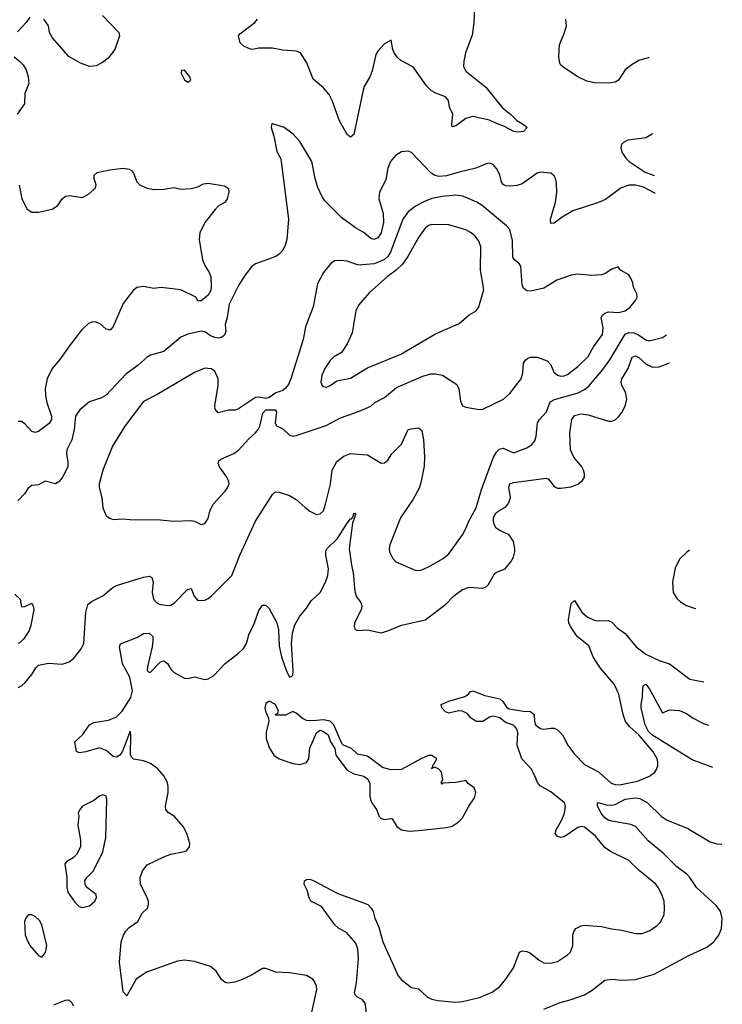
# Model space of a CAD drawing. Header units: inches. Extents: x 1649636 to 1815363, y 506543 to 641975.
# Tile 659 of 660: x 1767979 to 1772122, y 631142 to 636946. Entities that reach past the tile are written whole.
import ezdxf

# ---------------------------------------------------------------- set-up
doc = ezdxf.new("R2010")
doc.units = ezdxf.units.IN
doc.header["$MEASUREMENT"] = 0
doc.layers.add('B7663', color=7, linetype='Continuous')
doc.layers.add('B7673', color=7, linetype='Continuous')

msp = doc.modelspace()

# ---------------------------------------------------------------- linework, layer by layer
at = {"layer": 'B7663', "color": 5}
for points, elevation in [([(1768038.5, 636961.5), (1768017.3, 636930), (1767966.4, 636873.6)], 620), ([(1768467.6, 636970), (1768564, 636870), (1768567.3, 636850), (1768540.3, 636770), (1768501.1, 636718.9), (1768467, 636693), (1768430, 636674.5), (1768390, 636670.9), (1768338, 636690), (1768269.8, 636729.8), (1768170, 636842), (1768155.8, 636870), (1768149.5, 636910), (1768120.9, 636950)], 620), ([(1770000, 636512.8), (1769950.2, 636269.8), (1769930, 636254), (1769910, 636269.6), (1769865, 636350), (1769822.2, 636470), (1769804.3, 636504.3), (1769770, 636545.1), (1769710, 636595.1), (1769672.2, 636692.2), (1769634, 636750), (1769610, 636759.7), (1769530, 636766), (1769470, 636777.6), (1769390, 636777.6), (1769350, 636771.2), (1769333.9, 636773.9), (1769300.9, 636790), (1769279.6, 636810), (1769269.7, 636850), (1769277.1, 636862.9), (1769365.4, 636930), (1769381, 636950)], 620), ([(1767947.1, 636727.1), (1767980.3, 636700.3), (1767999.6, 636679.6), (1768018, 636650), (1768028.5, 636610), (1768032.2, 636570), (1768010.4, 636510), (1768008, 636450), (1767964.2, 636390)], 620), ([(1770000, 635694.9), (1769959.1, 635719.1), (1769878.4, 635778.4), (1769778.9, 635878.9), (1769762, 635902), (1769737, 635957), (1769720.5, 636010), (1769700.9, 636110), (1769630, 636229), (1769591.5, 636271.5), (1769538, 636310), (1769466.4, 636333.6), (1769461, 636310), (1769478.5, 636258.5), (1769496, 636170), (1769516, 636130), (1769521, 636110), (1769564, 635770), (1769553.4, 635650), (1769543.9, 635616.1), (1769530, 635588.3), (1769510, 635563.9), (1769490, 635549.8), (1769370, 635507.1), (1769348.8, 635491.2), (1769310, 635444), (1769270, 635378.3), (1769214.2, 635270), (1769202, 635190), (1769190.3, 635150), (1769193.7, 635110), (1769189, 635090), (1769179.8, 635080.2), (1769167.8, 635072.2), (1769150.8, 635069.2), (1769130, 635072.2), (1769103.3, 635083.3), (1769070, 635105.6), (1769050, 635109.6), (1768970, 635093.3), (1768930, 635075.6), (1768830, 634989.8), (1768751.4, 634968.6), (1768730, 634956.3), (1768677.6, 634910), (1768604.1, 634855.9), (1768490, 634733.3), (1768462.5, 634717.5), (1768390, 634692.8), (1768332.9, 634647.1), (1768308.7, 634610), (1768300.2, 634530), (1768287.5, 634470), (1768257.8, 634410), (1768255.5, 634390), (1768263.4, 634336.6), (1768262.3, 634310), (1768230, 634246), (1768210, 634221.2), (1768190, 634209.4), (1768130, 634226.6), (1768090, 634205.1), (1768050, 634200.7), (1768030, 634184.5), (1768007.8, 634152.2), (1767968.2, 634110)], 640), ([(1767975.3, 635970), (1767992, 635890), (1768023.8, 635830), (1768050, 635812.4), (1768090, 635811.8), (1768170, 635828.9), (1768203.6, 635850), (1768229.8, 635890.2), (1768250, 635906.4), (1768270, 635910.3), (1768350, 635897.6), (1768390, 635921.6), (1768425.3, 635954.7), (1768429.7, 635970), (1768418.5, 636010), (1768418.7, 636030), (1768435.5, 636044.5), (1768510, 636060.7), (1768590, 636070.2), (1768625.3, 636065.3), (1768637.7, 636057.7), (1768650, 636042), (1768670.4, 635990), (1768690, 635970.4), (1768730, 635953.4), (1768770, 635946), (1768830, 635947.3), (1768890, 635956), (1768930, 635947.3), (1768990, 635950.8), (1769030, 635960.7), (1769062.2, 635977.8), (1769090, 635982.4), (1769187.5, 635967.5), (1769210.3, 635950.3), (1769212.2, 635930), (1769202.4, 635890), (1769190.5, 635870), (1769150, 635846.3), (1769132, 635828), (1769070, 635749.7), (1769040.7, 635690), (1769037.8, 635650), (1769057.6, 635530), (1769070, 635496.5), (1769096.4, 635456.4), (1769106.5, 635430), (1769108.6, 635368.6), (1769105.3, 635350), (1769090, 635322.8), (1769050, 635288.8), (1769030, 635289.6), (1769017.2, 635310), (1768930, 635353.6), (1768812.4, 635367.6), (1768770, 635360.7), (1768710, 635374), (1768670, 635367.3), (1768648.2, 635350), (1768590, 635272.7), (1768530, 635138), (1768518, 635122), (1768510, 635115.6), (1768490, 635121.3), (1768453, 635153), (1768430, 635163.5), (1768410, 635164.7), (1768385.4, 635154.6), (1768344.6, 635115.4), (1768276.5, 635030), (1768216.7, 634943.3), (1768170, 634889.2), (1768141.6, 634830), (1768130.3, 634769.7), (1768131.6, 634730), (1768139, 634690), (1768167.5, 634610), (1768167.3, 634590), (1768153.9, 634566.1), (1768090, 634519.1), (1768070, 634512.2), (1768050, 634518.9), (1768010, 634564.2), (1767990, 634577.2), (1767970, 634577.7)], 620), ([(1770000, 635500.4), (1769990, 635499.3), (1769970, 635500.4), (1769910, 635523.5), (1769872.9, 635527.1), (1769836.2, 635523.8), (1769812.6, 635507.4), (1769770, 635455.6), (1769735.3, 635390), (1769710, 635253.2), (1769664.4, 635135.6), (1769650, 635061.2), (1769578.3, 634830), (1769563.4, 634796.6), (1769546.6, 634773.4), (1769530, 634761.2), (1769490, 634747.3), (1769450, 634719.3), (1769430, 634712.3), (1769390, 634720.9), (1769370, 634719.5), (1769270, 634651.5), (1769250, 634644.2), (1769210, 634645.1), (1769149.5, 634629.5), (1769132.7, 634650), (1769129.6, 634670), (1769149.7, 634790), (1769149.7, 634830), (1769130, 634873.6), (1769108.4, 634888.4), (1769070, 634892.2), (1769010, 634865.7), (1768790, 634736.8), (1768710, 634694.7), (1768598.9, 634550), (1768527, 634433), (1768470.2, 634290), (1768446.9, 634210), (1768447.8, 634190), (1768464.5, 634130), (1768469.3, 634069.3), (1768490, 634022), (1768510, 634007.7), (1768530, 634000.5), (1768590, 634004), (1768630, 633999.3), (1768810, 633998.6), (1768890.6, 633989.4), (1768990, 633993.7), (1769010.3, 633990.3), (1769050, 633970.7), (1769070, 633977.3), (1769090, 634006), (1769100.5, 634050), (1769119.7, 634090), (1769190, 634166.3), (1769206.2, 634190), (1769213.6, 634210), (1769210.9, 634230), (1769200.3, 634250), (1769156.9, 634310), (1769149.6, 634330), (1769153.6, 634346.4), (1769164.2, 634355.8), (1769240.9, 634390), (1769270, 634408.8), (1769330, 634474.9), (1769370, 634510.4), (1769386, 634530), (1769394.7, 634550), (1769412.7, 634627.3), (1769430, 634646), (1769486, 634646), (1769494, 634634), (1769486, 634570), (1769492.4, 634552.4), (1769530, 634534.9), (1769570, 634496.9), (1769590, 634492.1), (1769610, 634495.9), (1769786.7, 634553.3), (1769870, 634598.5), (1769950, 634625.8), (1770000, 634647)], 660), ([(1770000, 635290.4), (1769976.8, 635263.2), (1769961.6, 635230), (1769939.1, 635100.9), (1769910, 635036.2), (1769875.8, 634984.2), (1769830, 634956.9), (1769810, 634937.7), (1769778, 634890), (1769760.8, 634850), (1769754.6, 634810), (1769763.1, 634790), (1769770, 634784.2), (1769790, 634780.3), (1769810, 634789.1), (1769850, 634816.9), (1769930, 634833.7), (1770000, 634876.4)], 680), ([(1767970, 633010.5), (1767990, 633020.5), (1768010, 633038), (1768050, 633087.3), (1768073.6, 633126.4), (1768090, 633140.7), (1768150, 633153.4), (1768230, 633147.7), (1768270, 633160.7), (1768298, 633182), (1768342.2, 633237.8), (1768357.7, 633270), (1768368.5, 633451.5), (1768381.4, 633498.6), (1768402.7, 633517.3), (1768469.7, 633550), (1768530, 633600.4), (1768550, 633610.4), (1768710, 633660.4), (1768745.5, 633665.5), (1768757.4, 633657.4), (1768766.7, 633630), (1768760.9, 633570), (1768767.4, 633530), (1768788.1, 633508.1), (1768801.6, 633501.6), (1768850, 633492.3), (1768870, 633495), (1768892, 633508.1), (1768970, 633590.3), (1768990, 633593.4), (1769007.8, 633547.8), (1769030, 633522.4), (1769070, 633524.9), (1769090, 633534.4), (1769110.8, 633549.2), (1769229.7, 633670.3), (1769276.8, 633790), (1769369.8, 633990), (1769470, 634146.8), (1769481.6, 634158.4), (1769490, 634164), (1769510, 634162), (1769570, 634142), (1769610, 634117.3), (1769662, 634070), (1769690.7, 634050), (1769730, 634030.4), (1769750, 634033), (1769769.6, 634050.4), (1769783, 634090), (1769811, 634209), (1769821.4, 634290), (1769850, 634342.8), (1769890, 634374.3), (1769930, 634388.9), (1770000, 634383.4)], 640), ([(1769691.8, 631050), (1769730.7, 631230.7), (1769729.8, 631250), (1769717.7, 631277.7), (1769707.8, 631290), (1769670, 631312), (1769570, 631328.4), (1769490, 631332), (1769430, 631354), (1769410, 631354), (1769345.5, 631314.5), (1769291.1, 631288.9), (1769247.4, 631272.6), (1769206.6, 631266.6), (1769190, 631271.1), (1769170, 631288), (1769137.1, 631337.1), (1769104.4, 631364.4), (1769010, 631395.1), (1768950, 631403), (1768910, 631396.3), (1768727.2, 631332.8), (1768666, 631290), (1768610, 631192.3), (1768590, 631216), (1768567, 631390), (1768576.8, 631510), (1768590.7, 631549.3), (1768605.5, 631574.5), (1768625.6, 631594.4), (1768675.1, 631630), (1768701.3, 631678.7), (1768732.6, 631710), (1768739.2, 631730), (1768738.2, 631750), (1768730.7, 631770), (1768690.6, 631850), (1768689.8, 631890), (1768703.8, 631930), (1768730, 631964.6), (1768830, 632012), (1768870, 632026.7), (1768950, 632043.1), (1768965.2, 632050), (1768980.9, 632070), (1768981.6, 632090), (1768965.4, 632150), (1768943.5, 632190), (1768891.5, 632250), (1768854, 632274), (1768841.3, 632290), (1768838, 632310), (1768855, 632390), (1768854.9, 632425.1), (1768849.8, 632450), (1768828.7, 632490), (1768794.5, 632530), (1768750, 632561), (1768710, 632578), (1768650, 632587.7), (1768638.5, 632598.5), (1768632.9, 632612.9), (1768634.2, 632730), (1768630, 632752.7), (1768586.2, 632633.8), (1768569.5, 632610.5), (1768550, 632598.2), (1768530, 632603.2), (1768490, 632638.4), (1768450, 632655.1), (1768369.7, 632629.7), (1768330, 632625.6), (1768313.2, 632633.2), (1768305.2, 632690), (1768350, 632730.5), (1768389.9, 632790.1), (1768416.9, 632803.1), (1768503.4, 632816.6), (1768550, 632836), (1768583.5, 632870), (1768635.1, 632950), (1768644.2, 632990), (1768628.7, 633070), (1768586.3, 633150), (1768567.1, 633250), (1768572.8, 633267.2), (1768670, 633304.9), (1768710, 633328.7), (1768742.8, 633330), (1768763.6, 633310), (1768764.6, 633284.6), (1768760.9, 633250), (1768731.8, 633131.8), (1768730.5, 633110.5), (1768740.9, 633100.9), (1768750, 633100.4), (1768810, 633160.3), (1768830, 633167), (1768850, 633150.5), (1768870, 633118.7), (1768890, 633099), (1768950, 633064.7), (1768970, 633062.4), (1769010, 633071.7), (1769070, 633057.4), (1769090, 633060.3), (1769122, 633078), (1769190, 633150.3), (1769270, 633211.5), (1769299.4, 633240.6), (1769316.1, 633270), (1769330, 633320.7), (1769362.7, 633390), (1769390, 633462.8), (1769410, 633494.8), (1769430, 633496), (1769450, 633476), (1769495.5, 633390), (1769506, 633350), (1769510, 633254), (1769523.1, 633190), (1769550, 633111.3), (1769570, 633071.3), (1769583.1, 633076.9), (1769590, 633082), (1769591.1, 633108.9), (1769581.1, 633270), (1769588.2, 633330), (1769601.6, 633378.4), (1769630, 633430.5), (1769670, 633477.3), (1769698.4, 633521.6), (1769750.8, 633570), (1769783.2, 633630), (1769796.5, 633670), (1769800.9, 633710), (1769783.5, 633790), (1769784.4, 633815.6), (1769792.6, 633830), (1769852.2, 633887.8), (1769910, 633977.6), (1769930, 634004.9), (1769936, 634004), (1769944.5, 634015.5), (1769950, 634036), (1769956.9, 634036.9), (1769962, 634030), (1769954.4, 634025.6), (1769955.9, 634015.9), (1769942.3, 633977.7), (1769921, 633830), (1769934.6, 633730), (1769945.2, 633685.2), (1769955, 633575), (1769964.5, 633544.5), (1769990.4, 633510), (1769997, 633490), (1769992.4, 633467.6), (1769953.4, 633390), (1769950.7, 633370), (1769954.4, 633354.4), (1769970, 633345.5), (1770000, 633347.2)], 620), ([(1767950, 633560.3), (1767982.4, 633530), (1767990, 633486), (1768010, 633488), (1768050, 633506.8), (1768059.3, 633490), (1768062, 633470), (1768045.7, 633374.3), (1768034.9, 633345.1), (1768002.8, 633297.2), (1767983.4, 633276.6), (1767970, 633269.4)], 640), ([(1770000, 632611.6), (1769970, 632617.2), (1769935.3, 632650), (1769889, 632669), (1769879, 632679), (1769832.3, 632790), (1769810, 632812), (1769770, 632819.3), (1769707.1, 632812.9), (1769670, 632816), (1769647.2, 632827.2), (1769610, 632859), (1769590, 632868), (1769547.3, 632847.3), (1769490, 632846), (1769488, 632850), (1769502, 632858), (1769506, 632870), (1769488, 632910), (1769450, 632928.7), (1769430, 632915.3), (1769424.9, 632890), (1769427.7, 632870), (1769446, 632830), (1769447.3, 632810), (1769432.3, 632747.7), (1769432.4, 632710), (1769450, 632656), (1769477.3, 632610), (1769510, 632588.5), (1769590, 632561.7), (1769630, 632555.3), (1769670, 632567.7), (1769683.7, 632590), (1769690, 632651.3), (1769730, 632742), (1769750, 632758), (1769770, 632751.3), (1769798, 632730), (1769811.3, 632690), (1769838, 632650), (1769842.8, 632610), (1769910, 632522.8), (1769950, 632500.7), (1770000, 632488.4)], 620), ([(1770000, 631169.3), (1769999.4, 631170), (1769970, 631183.7), (1769957.8, 631197.8), (1769953.5, 631210), (1769964.2, 631270), (1769976.7, 631410), (1769972.7, 631470), (1769961.9, 631501.9), (1769905.8, 631565.7), (1769861.5, 631590), (1769837.3, 631610), (1769758, 631718), (1769695.6, 631750), (1769685.7, 631770), (1769675.1, 631815.1), (1769657.2, 631850), (1769659, 631870), (1769670, 631878.8), (1769690, 631880.5), (1769710, 631873.1), (1769855.1, 631795.1), (1770000, 631741.6)], 580), ([(1768181.1, 631138.9), (1768250, 631166), (1768268.4, 631168.4), (1768288.4, 631150), (1768294, 631134)], 620)]:
    msp.add_lwpolyline(points, dxfattribs=dict(at, elevation=elevation))
at = {"layer": 'B7663', "color": 5, "elevation": 640}
for points in [[(1768950, 636648), (1768934, 636646), (1768932, 636630), (1768950, 636592), (1768970, 636578), (1768988, 636590), (1768982, 636610)], [(1768470, 632377), (1768450, 632369.3), (1768416.5, 632343.5), (1768349.5, 632310.5), (1768334, 632290), (1768324.9, 632270), (1768327.5, 632252.5), (1768322, 632198), (1768337.8, 632110), (1768337, 632070), (1768314.1, 632025.9), (1768294.1, 632005.9), (1768256.7, 631983.3), (1768246, 631970), (1768258, 631890), (1768256.4, 631830), (1768263.9, 631803.9), (1768304.3, 631744.3), (1768330, 631718.4), (1768350, 631712.4), (1768390, 631722.4), (1768422, 631750), (1768432.9, 631772.9), (1768429.3, 631790), (1768373.3, 631833.3), (1768365.1, 631850), (1768364.2, 631870), (1768375.6, 631890), (1768414.3, 631930), (1768470, 632042), (1768486.5, 632126.5), (1768493.8, 632350), (1768490, 632369.2)], [(1768050, 631669.3), (1768030, 631669), (1768014.8, 631650), (1768008.4, 631630), (1768012.2, 631552.2), (1768018.4, 631530), (1768039.1, 631490), (1768090, 631430.7), (1768110, 631421), (1768132.2, 631447.8), (1768138.5, 631490), (1768109.6, 631610), (1768095.5, 631635.5), (1768070, 631659.5)]]:
    msp.add_lwpolyline(points, close=True, dxfattribs=at)
at = {"layer": 'B7673', "color": 5}
for points, elevation in [([(1770660.5, 637010), (1770657.6, 636930), (1770646.1, 636853.9), (1770608.4, 636750), (1770597.5, 636702.5), (1770596.3, 636670), (1770610, 636641.7), (1770727.9, 636547.9), (1770825.7, 636425.7), (1770872.1, 636390), (1770910, 636351.5), (1770947.3, 636330), (1770970.8, 636310), (1770950, 636287.6), (1770916, 636284), (1770892.8, 636287.2), (1770837.1, 636317.1), (1770790, 636333.8), (1770750, 636354), (1770650, 636375.5), (1770610, 636363.5), (1770550, 636319.6), (1770530, 636315.3), (1770526.5, 636326.5), (1770532.1, 636390), (1770513.5, 636430), (1770507.2, 636470), (1770500.3, 636480.3), (1770490.5, 636490.5), (1770432, 636512), (1770406.7, 636526.7), (1770377.1, 636557.1), (1770302.2, 636662.2), (1770290, 636672.8), (1770226.1, 636706.1), (1770205.3, 636725.3), (1770186.6, 636750), (1770179.3, 636770), (1770170, 636826), (1770130, 636804), (1770090, 636761.2), (1770079, 636741), (1770056.4, 636643.6), (1770043.2, 636610), (1770010, 636551.6), (1770003.5, 636530), (1770000, 636512.8)], 620), ([(1771690.9, 636722.9), (1771630, 636704.5), (1771590, 636682.4), (1771549, 636650), (1771510.2, 636590), (1771490, 636578), (1771450, 636572.4), (1771370, 636574.5), (1771324, 636584), (1771270, 636609.7), (1771190, 636662.4), (1771170, 636678.4), (1771163.1, 636690), (1771157.2, 636730), (1771161.3, 636798.7), (1771192.2, 636870), (1771202.6, 636910), (1771198.7, 636950)], 620), ([(1771710.3, 636274.4), (1771708.8, 636271.2), (1771670, 636249.6), (1771564.7, 636235.3), (1771538.5, 636221.5), (1771527.3, 636210), (1771523, 636190), (1771530, 636166), (1771553, 636130), (1771573.4, 636110), (1771667.8, 636047.8), (1771720.9, 636028.3)], 640), ([(1771725.5, 635921.5), (1771723.4, 635923.4), (1771658, 635958), (1771610, 635971.1), (1771570, 635971.1), (1771524.7, 635955.3), (1771433.8, 635886.2), (1771391.7, 635868.3), (1771240.8, 635819.2), (1771177.7, 635782.3), (1771130, 635747.3), (1771110, 635745.2), (1771108.2, 635770), (1771139.2, 635870), (1771147.1, 635930), (1771144.2, 635984.2), (1771138, 636010), (1771130, 636026), (1771110, 636040.7), (1771050, 636047.3), (1771030, 636042), (1770941, 635979), (1770911, 635969), (1770870, 635964.4), (1770846.4, 635966.4), (1770830, 635973.6), (1770820.4, 635990), (1770810, 636032.3), (1770790, 636069.5), (1770770, 636092), (1770750, 636099.5), (1770730, 636096.2), (1770669.1, 636070.9), (1770570, 636047.6), (1770495.3, 636024.7), (1770450, 636021.9), (1770427, 636027), (1770403, 636043), (1770290, 636163.7), (1770270, 636172), (1770230, 636167.3), (1770194.7, 636145.3), (1770164.9, 636110), (1770148.8, 636070), (1770137.6, 636002.4), (1770099.7, 635930), (1770097.1, 635890), (1770122.9, 635802.9), (1770124.7, 635750), (1770109.5, 635690), (1770090, 635659.3), (1770070, 635649.8), (1770050, 635656), (1770010, 635689), (1770000, 635694.9)], 640), ([(1770000, 634647), (1770050, 634668.2), (1770072.7, 634690), (1770130, 634719.3), (1770201, 634779), (1770355.6, 634844.4), (1770402.3, 634857.7), (1770430, 634859.5), (1770471.1, 634851.1), (1770555.8, 634795.8), (1770567.7, 634770), (1770578, 634698), (1770590.8, 634670.8), (1770610, 634662.8), (1770688.6, 634648.6), (1770710, 634650.4), (1770830.9, 634709.1), (1770870, 634742.4), (1770935.1, 634830), (1770944.8, 634864.8), (1770950, 634922), (1770961.2, 634938.8), (1770975.3, 634950), (1770990, 634956.3), (1771030, 634956.4), (1771090, 634934.9), (1771110, 634910.8), (1771129.2, 634869.2), (1771150, 634850.3), (1771170, 634844.9), (1771190, 634846.7), (1771210, 634855.3), (1771270, 634902.3), (1771330, 634960.3), (1771361.7, 635018.3), (1771415.7, 635090), (1771419.8, 635130), (1771407.3, 635190), (1771415.4, 635204.6), (1771430, 635216.4), (1771450, 635223.1), (1771510, 635221), (1771549.6, 635230), (1771575.6, 635250), (1771609.7, 635290), (1771619.7, 635310), (1771618, 635330), (1771598.5, 635370), (1771594.7, 635394.7), (1771583.1, 635423.1), (1771570, 635442.7), (1771522, 635470), (1771508.4, 635488.4), (1771470, 635476), (1771430.4, 635449.6), (1771410, 635442), (1771350, 635438.4), (1771270, 635445.6), (1771230, 635440.7), (1771146.8, 635410), (1771070, 635362.6), (1770993.4, 635346.6), (1770970, 635348.3), (1770950, 635362.9), (1770942.5, 635382.5), (1770933.1, 635493.1), (1770925.5, 635505.5), (1770895.6, 635530), (1770886.7, 635546.7), (1770885.3, 635645.3), (1770868.7, 635708.7), (1770849.6, 635730), (1770706.2, 635850), (1770674.7, 635870), (1770616.1, 635896.1), (1770590, 635905.9), (1770550, 635911.6), (1770470, 635904.1), (1770410, 635892), (1770365.7, 635874.3), (1770313.8, 635846.2), (1770270, 635812.9), (1770237.3, 635770), (1770165.1, 635574.9), (1770150.4, 635549.6), (1770130, 635532.2), (1770070, 635507.5), (1770000, 635500.4)], 660), ([(1770000, 634876.4), (1770030, 634894.7), (1770226.3, 634973.7), (1770430, 635093.9), (1770570, 635156.2), (1770630, 635206), (1770669.9, 635230.2), (1770686.6, 635253.4), (1770716.4, 635356.4), (1770695.2, 635470), (1770697.2, 635610), (1770684.6, 635644.6), (1770664.4, 635670), (1770640.5, 635690), (1770610, 635707), (1770510, 635736.8), (1770410, 635738.7), (1770390, 635732.9), (1770370, 635716.4), (1770330, 635661.3), (1770266.7, 635550), (1770235.3, 635504.7), (1770199.8, 635470), (1770146.7, 635430), (1770041.2, 635338.8), (1770000, 635290.4)], 680), ([(1770000, 634383.4), (1770030, 634381), (1770110, 634332.2), (1770130, 634334.4), (1770149.7, 634350.3), (1770173.5, 634386.5), (1770230, 634443.1), (1770269.6, 634530), (1770284.6, 634535.4), (1770330, 634540.3), (1770350, 634524.9), (1770360.1, 634470), (1770366.6, 634370), (1770364.8, 634315.2), (1770344.6, 634215.4), (1770334.4, 634185.6), (1770299.8, 634120.2), (1770224.6, 634010), (1770161.3, 633850), (1770157.1, 633830), (1770160.5, 633810), (1770179.3, 633770), (1770197.3, 633750), (1770310, 633700.7), (1770330, 633698.8), (1770350, 633704), (1770390, 633721.6), (1770475.1, 633770), (1770510, 633797.1), (1770589.7, 633910), (1770610, 633946), (1770627.4, 633990), (1770670, 634068.4), (1770702.4, 634177.6), (1770772.7, 634367.3), (1770790, 634397), (1770806.4, 634413.6), (1770830, 634420.3), (1770890, 634393.7), (1770970, 634422.6), (1770998.7, 634441.3), (1771016, 634464), (1771024.2, 634490), (1771032.6, 634570), (1771044.7, 634590), (1771085.7, 634634.3), (1771106.9, 634693.1), (1771132.4, 634707.6), (1771272.8, 634747.2), (1771310, 634765.9), (1771334.4, 634785.6), (1771416.7, 634883.3), (1771459.2, 634940.8), (1771550, 635091.9), (1771570, 635101.3), (1771599.3, 635099.3), (1771627.6, 635087.6), (1771670, 635059.7), (1771690, 635053), (1771770, 635072.3), (1771792.9, 635087.8)], 640), ([(1770000, 633347.2), (1770030, 633348.9), (1770110, 633331.6), (1770150, 633343.2), (1770230, 633376.9), (1770370, 633409.2), (1770490, 633499.1), (1770539.8, 633550), (1770590, 633587.3), (1770630, 633601.6), (1770710, 633594.4), (1770730, 633603), (1770742.8, 633617.2), (1770779.3, 633680.7), (1770790, 633690.3), (1770842, 633710), (1770875.4, 633750), (1770890, 633777.3), (1770898, 633810), (1770899.2, 633830), (1770890.8, 633870), (1770864.7, 633910), (1770810, 633934.4), (1770789.3, 633949.3), (1770775.9, 633970), (1770772.1, 633990), (1770772.9, 634010), (1770784.1, 634036), (1770799.7, 634050), (1770845.8, 634074.2), (1770862.7, 634097.3), (1770873, 634130), (1770863, 634190), (1770869.9, 634210.1), (1770890, 634218), (1771084, 634244), (1771096.8, 634236.8), (1771130, 634193.7), (1771150, 634185.3), (1771170, 634184), (1771230, 634191.8), (1771270, 634208.9), (1771297, 634230), (1771309.6, 634250.4), (1771309.6, 634270), (1771303, 634290), (1771293, 634310), (1771246.7, 634366.7), (1771227.6, 634410), (1771222.7, 634510), (1771233.8, 634590), (1771250, 634613.6), (1771290, 634622.2), (1771330, 634616.3), (1771450, 634579.6), (1771470, 634580.3), (1771490, 634587.2), (1771510, 634604.9), (1771530, 634630.4), (1771550, 634668), (1771559.3, 634710), (1771550.9, 634750), (1771529.8, 634790), (1771526, 634810), (1771528.9, 634830), (1771566.8, 634890), (1771590, 634956.5), (1771610, 634964.3), (1771630, 634954.4), (1771670, 634917.1), (1771710, 634897.1), (1771750, 634899.7), (1771810, 634922.5), (1771810.6, 634922.8)], 620), ([(1771928.9, 633819.4), (1771911.9, 633808.1), (1771872.2, 633767.8), (1771844.1, 633715.9), (1771828, 633630), (1771832.2, 633570), (1771854.4, 633534.4), (1771875.1, 633515.1), (1771910, 633494.1), (1771950, 633479.4), (1771965.7, 633476.3)], 620), ([(1770000, 631741.6), (1770031.6, 631730), (1770052.3, 631710), (1770063.6, 631690), (1770072.6, 631650), (1770096.8, 631596.8), (1770121.1, 631510), (1770211.1, 631310), (1770230, 631286.5), (1770290, 631240.8), (1770330, 631233.4), (1770383.7, 631183.7), (1770410, 631172.1), (1770444.5, 631164.5), (1770550, 631155), (1770590, 631158.8), (1770690, 631183.2), (1770765.3, 631214.7), (1770810, 631247.9), (1770844.8, 631290), (1770890, 631357.6), (1770926.6, 631450), (1770942, 631458), (1770970, 631454), (1770990, 631443.2), (1771041.7, 631401.7), (1771070, 631387.9), (1771110, 631384), (1771150, 631395.3), (1771210, 631434), (1771226, 631450), (1771239.7, 631490), (1771240.4, 631550), (1771245.4, 631570), (1771258.4, 631590), (1771290, 631606), (1771310, 631608.9), (1771410, 631601.7), (1771467.9, 631587.9), (1771530, 631580.3), (1771610, 631560.5), (1771650, 631560.5), (1771690, 631576.4), (1771735.2, 631604.8), (1771755.8, 631624.2), (1771778, 631670), (1771781.1, 631710), (1771778.3, 631750), (1771765.4, 631790), (1771744, 631830), (1771729.7, 631850), (1771632.1, 631932.1), (1771571.3, 631990), (1771463.5, 632043.5), (1771430, 632066), (1771373.4, 632133.4), (1771310, 632185.7), (1771290, 632191.3), (1771270, 632185.1), (1771190, 632129.8), (1771170, 632125), (1771150, 632131.6), (1771136.9, 632150), (1771141.5, 632170), (1771174, 632226), (1771191.6, 632268.4), (1771197.7, 632310), (1771191.1, 632330), (1771110, 632394.5), (1771047.8, 632430), (1771033, 632450), (1771017.1, 632490), (1770994.4, 632530), (1770940.2, 632590), (1770912.4, 632670), (1770915.9, 632744.1), (1770910, 632764.2), (1770899.2, 632779.2), (1770890, 632788.5), (1770844.1, 632804.1), (1770810, 632830.7), (1770770, 632840.2), (1770750, 632834.6), (1770710.6, 632809.4), (1770670, 632809.9), (1770641.6, 632830), (1770616.9, 632856.9), (1770590, 632869.9), (1770567, 632873), (1770510, 632858.5), (1770490, 632865.5), (1770468.7, 632890), (1770464.5, 632910), (1770509.2, 632930), (1770603.5, 632956.5), (1770626, 632970), (1770635.5, 632984.5), (1770650, 632990.5), (1770722.1, 632962.1), (1770810, 632943), (1770827.5, 632927.5), (1770850, 632894), (1770864.4, 632884.4), (1770949.1, 632870.9), (1770990, 632869.2), (1771011.8, 632850), (1771014.3, 632810), (1771021, 632790), (1771030, 632781.5), (1771050, 632768.2), (1771070, 632763.4), (1771110, 632771), (1771129.8, 632770.2), (1771150, 632759.3), (1771179.3, 632730), (1771211.7, 632670), (1771250, 632616.9), (1771310, 632556.9), (1771392.4, 632512.4), (1771466.1, 632446.1), (1771490, 632437.5), (1771515.3, 632435.3), (1771621.9, 632458.1), (1771693.4, 632486.6), (1771723, 632510), (1771734.2, 632525.8), (1771741.7, 632550), (1771742.2, 632570), (1771737.2, 632590), (1771713.3, 632630), (1771630, 632731.5), (1771577.5, 632777.5), (1771551.9, 632810), (1771536.8, 632850), (1771511.3, 632970), (1771483.6, 633030), (1771404.2, 633124.2), (1771371.8, 633170), (1771359.6, 633190), (1771335.4, 633255.4), (1771266, 633310), (1771226.3, 633370), (1771216.8, 633390), (1771214.2, 633410), (1771230, 633504.7), (1771250, 633522.8), (1771294.3, 633454.3), (1771325.8, 633425.8), (1771366.8, 633406.8), (1771390, 633402.4), (1771450, 633404), (1771470, 633394.3), (1771502.5, 633362.4), (1771550, 633328.7), (1771614.5, 633250), (1771670, 633206.6), (1771750, 633168.8), (1771810, 633148.6), (1771930, 633058.5), (1772012.2, 633042.7)], 580), ([(1772066.7, 632538.6), (1772050, 632543.7), (1771944.3, 632584.3), (1771705.3, 632730), (1771686.7, 632750), (1771667.9, 632790), (1771642.5, 632890), (1771642.5, 632910), (1771651.9, 632951.9), (1771653.1, 633006.9), (1771658, 633022), (1771670, 633030.3), (1771690, 633003), (1771770, 632861), (1771810, 632878.4), (1771870, 632874.6), (1771910, 632856.9), (1771950, 632829), (1772010, 632797.8), (1772039.5, 632788.4)], 560), ([(1770000, 632488.4), (1770010, 632486), (1770030.5, 632470.5), (1770038.5, 632458.5), (1770044, 632444), (1770044.4, 632370), (1770048.4, 632350), (1770055.5, 632330), (1770083.1, 632290), (1770098, 632250), (1770110, 632238), (1770130, 632231.7), (1770170, 632237.6), (1770174.8, 632234.8), (1770202.8, 632190), (1770230.7, 632170.7), (1770276.8, 632163.2), (1770330, 632167.6), (1770495.3, 632184.7), (1770530, 632193.4), (1770564.9, 632215.1), (1770590, 632240.7), (1770627.8, 632310), (1770660.9, 632359.1), (1770669.3, 632390), (1770658, 632418), (1770623.4, 632443.4), (1770610, 632462), (1770550, 632450.5), (1770473.8, 632446.2), (1770470, 632440.9), (1770464.2, 632450), (1770474.5, 632465.5), (1770466.8, 632510), (1770450, 632529), (1770430, 632537.6), (1770421.1, 632538.9), (1770408, 632530), (1770416.4, 632543.6), (1770412.3, 632550), (1770421.7, 632558.3), (1770437.7, 632590), (1770410, 632609.8), (1770390, 632609.8), (1770348.3, 632591.7), (1770230, 632526.9), (1770170, 632523.7), (1770118.6, 632538.6), (1770030, 632606), (1770000, 632611.6)], 620), ([(1771070, 631113.4), (1771166.5, 631153.5), (1771230.4, 631170.4), (1771310, 631199.1), (1771354.5, 631225.5), (1771430, 631283.8), (1771469.7, 631290.3), (1771530, 631283.9), (1771610, 631289.3), (1771720, 631320), (1771923.7, 631430), (1772030, 631478.6), (1772071, 631510), (1772102.2, 631550), (1772116.4, 631590), (1772121.8, 631650), (1772110.5, 631690.5), (1772085.6, 631725.6), (1771969.7, 631830), (1771930.9, 631890), (1771912, 631910), (1771853.4, 631953.5), (1771773.9, 632033.9), (1771685.6, 632105.6), (1771610, 632189.8), (1771581.9, 632201.9), (1771470, 632221.3), (1771448.8, 632228.8), (1771430, 632242.4), (1771406.9, 632270), (1771386.2, 632310), (1771385.1, 632330), (1771390, 632332.2), (1771437.8, 632317.8), (1771470, 632315.9), (1771490, 632320.1), (1771550, 632351.1), (1771610, 632360.4), (1771635.9, 632355.9), (1771681.2, 632330), (1771764.2, 632250), (1771792.9, 632230), (1771918.3, 632178.4), (1772050, 632100.6), (1772090, 632088.1), (1772119.4, 632085.5)], 560), ([(1770000, 630453.6), (1770030, 630458.9), (1770130, 630444.1), (1770171.5, 630448.5), (1770210, 630458.9), (1770230, 630472.7), (1770278.3, 630550), (1770298.7, 630630), (1770300.3, 630670), (1770282.5, 630750), (1770207.7, 630870), (1770157.6, 630937.6), (1770130, 630966.5), (1770070, 631009.8), (1770029.7, 631030), (1770020.3, 631050), (1770021.8, 631110), (1770016.2, 631150), (1770000, 631169.3)], 580)]:
    msp.add_lwpolyline(points, dxfattribs=dict(at, elevation=elevation))

doc.saveas('drawing.dxf')
